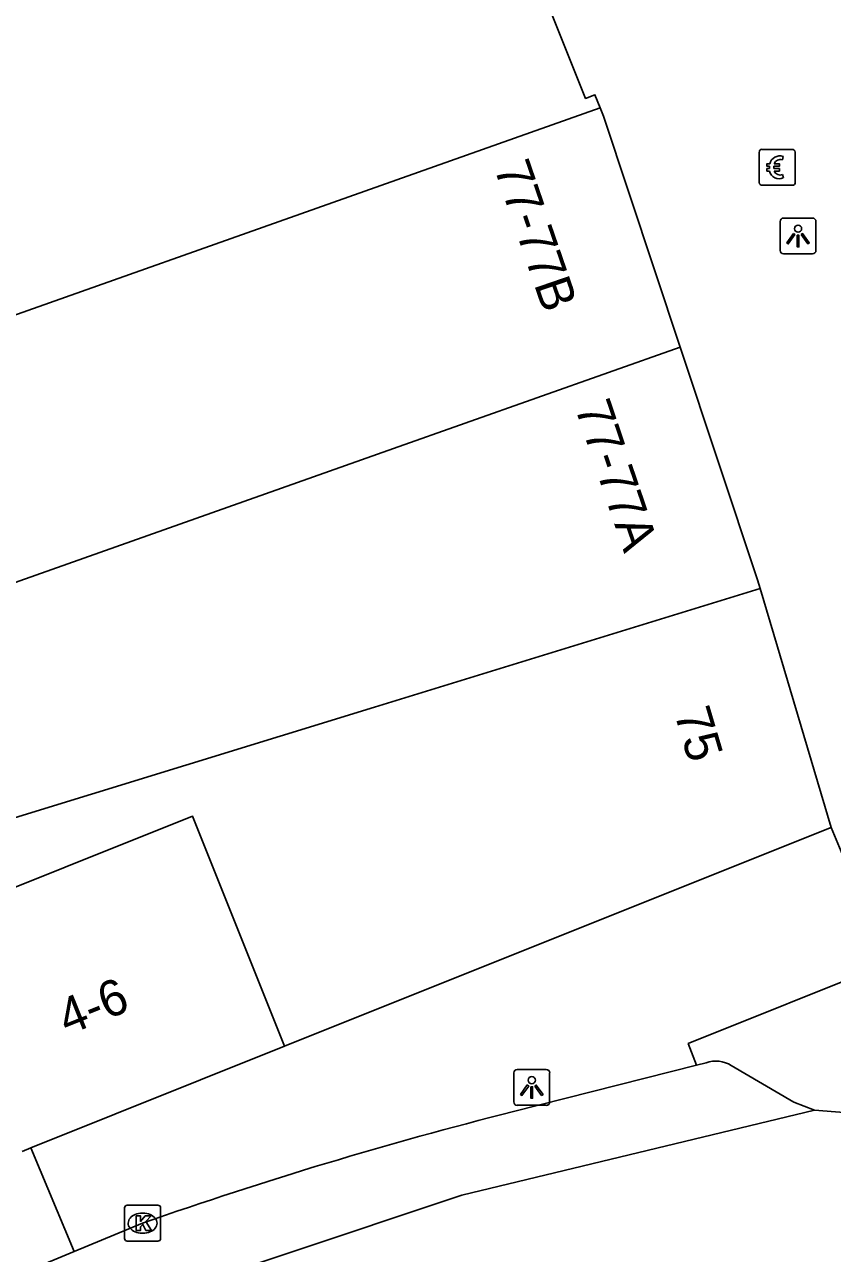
# Model space of a CAD drawing. Extents: x 160379 to 161131, y 383940 to 384849.
# Drawn here: x 161095.31 to 161117.77, y 384292.94 to 384327.09 of the extents above; entities that cross this region are included whole.
import ezdxf

# ---------------------------------------------------------------- set-up
doc = ezdxf.new("R2010")
doc.units = 0
for name, color, linetype in [('IMGEO_Betaalautomaat', 7, 'Continuous'), ('IMGEO_Kolk', 7, 'Continuous'), ('IMGEO_Lichtpunt', 7, 'Continuous'), ('IMGEO_Pand', 7, 'Continuous'), ('IMGEO_Pand_nummerreeks', 7, 'Continuous'), ('IMGEO_Rijbaan_lokaal_open', 7, 'Continuous'), ('IMGEO_Voetpad_open', 7, 'Continuous')]:
    doc.layers.add(name, color=color, linetype=linetype)

msp = doc.modelspace()

# ---------------------------------------------------------------- linework, layer by layer
at = {"layer": 'IMGEO_Betaalautomaat'}
for p, q in [((161115.731, 384322.703), (161115.731, 384323.544)), ((161115.731, 384323.544), (161115.731, 384322.703)), ((161115.806, 384323.627), (161116.647, 384323.627)), ((161116.647, 384323.627), (161115.806, 384323.627)), ((161116.393, 384323.432), (161116.376, 384323.332)), ((161116.73, 384323.553), (161116.73, 384322.712)), ((161116.73, 384322.712), (161116.73, 384323.553)), ((161116.014, 384323.091), (161116.014, 384323.159)), ((161116.135, 384323.159), (161116.135, 384323.091)), ((161116.38, 384322.926), (161116.402, 384322.839)), ((161116.656, 384322.628), (161115.815, 384322.628)), ((161115.815, 384322.628), (161116.656, 384322.628))]:
    msp.add_line(p, q, dxfattribs=at)
for points in [[(161116.014, 384323.159), (161115.945, 384323.159), (161115.945, 384323.228), (161116.024, 384323.228)], [(161116.019, 384323.022), (161115.945, 384323.022), (161115.945, 384323.091), (161116.014, 384323.091)], [(161116.146, 384323.228), (161116.293, 384323.228), (161116.293, 384323.159), (161116.135, 384323.159)], [(161116.135, 384323.091), (161116.293, 384323.091), (161116.293, 384323.022), (161116.149, 384323.022)]]:
    msp.add_lwpolyline(points, dxfattribs=at)
for centre, radius, start, end in [((161115.809, 384323.55), 0.0779, 92.4484, 184.2845), ((161115.809, 384323.55), 0.0779, 92.4484, 184.2845), ((161116.307, 384323.152), 0.293, 73.014, 165.0139), ((161116.653, 384323.55), 0.0779, 2.4484, 94.2845), ((161116.653, 384323.55), 0.0779, 2.4484, 94.2845), ((161116.313, 384323.165), 0.179, 69.3236, 159.5683), ((161115.809, 384322.706), 0.0779, 182.4484, 274.2845), ((161115.809, 384322.706), 0.0779, 182.4484, 274.2845), ((161116.28, 384323.077), 0.267, 191.8096, 297.0389), ((161116.313, 384323.092), 0.179, 202.7625, 291.8693), ((161116.653, 384322.706), 0.0779, 272.4484, 4.2845), ((161116.653, 384322.706), 0.0779, 272.4484, 4.2845)]:
    msp.add_arc(centre, radius, start, end, dxfattribs=at)
at = {"layer": 'IMGEO_Kolk'}
for p, q in [((161098.088, 384293.358), (161098.088, 384294.21)), ((161098.163, 384294.284), (161099.015, 384294.284)), ((161098.576, 384294.064), (161098.601, 384294.064)), ((161099.089, 384294.21), (161099.089, 384293.358)), ((161098.599, 384293.504), (161098.574, 384293.504)), ((161099.015, 384293.284), (161098.163, 384293.284))]:
    msp.add_line(p, q, dxfattribs=at)
for points in [[(161098.088, 384293.358), (161098.088, 384294.21)], [(161098.163, 384294.284), (161099.015, 384294.284)], [(161099.089, 384294.21), (161099.089, 384293.358)], [(161098.409, 384293.984), (161098.532, 384293.984), (161098.532, 384293.833), (161098.662, 384293.984), (161098.826, 384293.984), (161098.68, 384293.833), (161098.833, 384293.584), (161098.681, 384293.584), (161098.596, 384293.748), (161098.532, 384293.681), (161098.532, 384293.584), (161098.409, 384293.584), (161098.409, 384293.984)], [(161099.015, 384293.284), (161098.163, 384293.284)]]:
    msp.add_lwpolyline(points, dxfattribs=at)
for centre, start, end in [((161098.165, 384294.208), 91.552, 178.448), ((161098.165, 384294.208), 91.552, 178.448), ((161099.013, 384294.208), 1.552, 88.448), ((161099.013, 384294.208), 1.552, 88.448), ((161098.165, 384293.36), 181.552, 268.448), ((161098.165, 384293.36), 181.552, 268.448), ((161099.013, 384293.36), 271.552, 358.448), ((161099.013, 384293.36), 271.552, 358.448)]:
    msp.add_arc(centre, 0.0765, start, end, dxfattribs=at)
for centre, major_axis, ratio, start_param, end_param in [((161098.575, 384293.784), (-0.387, 0.002), 0.722429, 4.712389, 7.853982), ((161098.6, 384293.784), (-0.39, 0.002), 0.717154, 1.570796, 4.712389)]:
    msp.add_ellipse(centre, major_axis=major_axis, ratio=ratio, start_param=start_param, end_param=end_param, dxfattribs=at)
at = {"layer": 'IMGEO_Lichtpunt'}
for p, q in [((161117.214, 384321.719), (161116.406, 384321.719)), ((161117.214, 384321.719), (161116.406, 384321.719)), ((161116.312, 384321.624), (161116.312, 384320.817)), ((161116.312, 384321.624), (161116.312, 384320.817)), ((161117.308, 384320.817), (161117.308, 384321.624)), ((161117.308, 384320.817), (161117.308, 384321.624)), ((161116.406, 384320.723), (161117.214, 384320.723)), ((161116.406, 384320.723), (161117.214, 384320.723)), ((161108.909, 384297.96), (161108.909, 384297.153)), ((161108.909, 384297.96), (161108.909, 384297.153)), ((161109.811, 384298.055), (161109.003, 384298.055)), ((161109.811, 384298.055), (161109.003, 384298.055)), ((161109.905, 384297.153), (161109.905, 384297.96)), ((161109.905, 384297.153), (161109.905, 384297.96)), ((161109.003, 384297.059), (161109.811, 384297.059)), ((161109.003, 384297.059), (161109.811, 384297.059))]:
    msp.add_line(p, q, dxfattribs=at)
for points in [[(161116.686, 384321.288), (161116.725, 384321.26), (161116.537, 384320.998), (161116.499, 384321.025), (161116.686, 384321.288)], [(161116.788, 384321.24), (161116.835, 384321.24), (161116.835, 384320.918), (161116.788, 384320.918), (161116.788, 384321.24)], [(161116.898, 384321.26), (161116.936, 384321.287), (161117.123, 384321.025), (161117.084, 384320.997), (161116.898, 384321.26)], [(161109.283, 384297.624), (161109.322, 384297.596), (161109.134, 384297.334), (161109.096, 384297.361), (161109.283, 384297.624)], [(161109.385, 384297.576), (161109.432, 384297.576), (161109.432, 384297.254), (161109.385, 384297.254), (161109.385, 384297.576)], [(161109.495, 384297.596), (161109.533, 384297.623), (161109.72, 384297.361), (161109.681, 384297.333), (161109.495, 384297.596)]]:
    msp.add_lwpolyline(points, dxfattribs=at)
for centre in [(161116.811, 384321.422), (161109.408, 384297.758)]:
    msp.add_circle(centre, 0.0994, dxfattribs=at)
for centre, start, end in [((161116.406, 384321.624), 90, 180), ((161116.406, 384321.624), 90, 180), ((161117.214, 384321.624), 0, 90), ((161117.214, 384321.624), 0, 90), ((161116.406, 384320.817), 180, 270), ((161116.406, 384320.817), 180, 270), ((161117.214, 384320.817), 270, 0), ((161117.214, 384320.817), 270, 360), ((161109.003, 384297.96), 90, 180), ((161109.003, 384297.96), 90, 180), ((161109.811, 384297.96), 0, 90), ((161109.811, 384297.96), 0, 90), ((161109.003, 384297.153), 180, 270), ((161109.003, 384297.153), 180, 270), ((161109.811, 384297.153), 270, 0), ((161109.811, 384297.153), 270, 360)]:
    msp.add_arc(centre, 0.0946, start, end, dxfattribs=at)
at = {"layer": 'IMGEO_Pand'}
for points in [[(161106.728, 384336.524), (161106.886, 384336.129), (161106.525, 384335.984), (161107.482, 384333.595), (161107.837, 384333.737), (161108.013, 384333.296), (161107.656, 384333.153), (161108.611, 384330.767), (161108.939, 384330.898), (161109.12, 384330.447), (161108.806, 384330.322), (161109.67, 384327.966), (161110.06, 384328.108), (161110.27, 384327.583), (161109.94, 384327.451), (161110.905, 384325.042), (161111.165, 384325.146), (161111.312, 384324.78)], [(161111.312, 384324.78), (161087.066, 384316.202)], [(161111.312, 384324.78), (161111.402, 384324.553), (161113.537, 384318.13)], [(161089.673, 384309.688), (161105.562, 384315.309), (161113.537, 384318.13)], [(161113.537, 384318.13), (161115.686, 384311.665), (161115.758, 384311.423)], [(161091.912, 384304.095), (161105.038, 384308.129), (161115.758, 384311.423)], [(161115.758, 384311.423), (161117.729, 384304.783)], [(161102.532, 384298.699), (161099.976, 384305.092), (161096.435, 384303.676), (161092.681, 384302.175)], [(161117.729, 384304.783), (161111.909, 384302.453), (161102.532, 384298.699)], [(161102.532, 384298.699), (161095.484, 384295.877)], [(161095.241, 384295.78), (161095.484, 384295.877)]]:
    msp.add_lwpolyline(points, dxfattribs=at)
at = {"layer": 'IMGEO_Rijbaan_lokaal_open'}
for points in [[(161083.513, 384285.499), (161097.499, 384291.24), (161107.459, 384294.564), (161117.271, 384296.92)], [(161119.838, 384296.721), (161117.271, 384296.92)]]:
    msp.add_lwpolyline(points, dxfattribs=at)
at = {"layer": 'IMGEO_Voetpad_open'}
for points in [[(161117.729, 384304.783), (161119.308, 384300.999)], [(161113.983, 384298.171), (161113.76, 384298.773), (161119.308, 384300.999)], [(161108.897, 384296.885), (161113.983, 384298.171)], [(161114.256, 384298.24), (161113.983, 384298.171)], [(161117.271, 384296.92), (161116.69, 384297.149), (161114.955, 384298.163)], [(161095.484, 384295.877), (161096.683, 384292.994)], [(161096.683, 384292.994), (161098.589, 384293.784)], [(161096.683, 384292.994), (161092.869, 384291.413)]]:
    msp.add_lwpolyline(points, dxfattribs=at)
for centre, radius, start, end in [((161114.526, 384297.483), 0.804, 57.7849, 109.6427), ((161138.027, 384181.373), 119.129, 104.15361, 109.33256)]:
    msp.add_arc(centre, radius, start, end, dxfattribs=at)

# ---------------------------------------------------------------- texts
at = {"layer": 'IMGEO_Pand_nummerreeks'}
for s, rotation, p in [('77-77B', 288.9475, (161108.352, 384323.119)), ('77-77A', 288.6845, (161110.6, 384316.463)), ('75', 286.5341, (161113.364, 384307.962)), ('4-6', 21.8185, (161096.489, 384298.994))]:
    msp.add_text(s, height=1, rotation=rotation, dxfattribs=at).set_placement(p)

doc.saveas('drawing.dxf')
